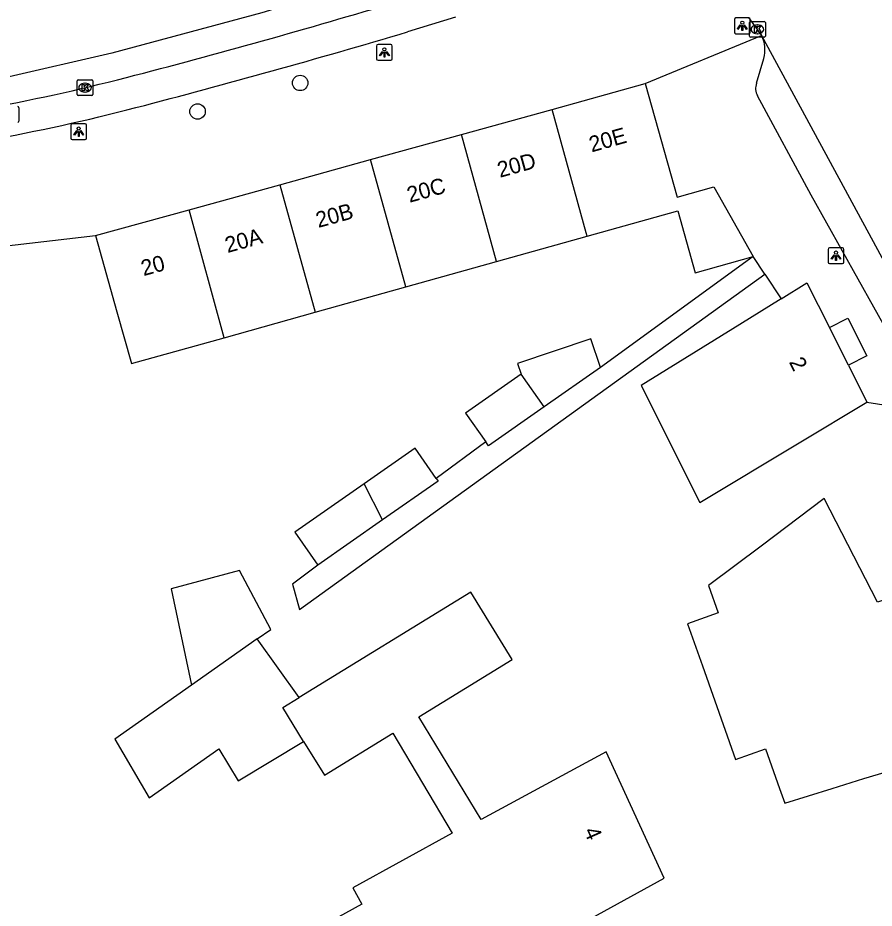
# Model space of a CAD drawing. Extents: x 162880 to 165536, y 384011 to 385179.
# Drawn here: x 164182.4 to 164236.5, y 384242.4 to 384298.7 of the extents above; entities that cross this region are included whole.
import ezdxf

# ---------------------------------------------------------------- set-up
doc = ezdxf.new("R2010")
doc.units = 0
for name, color, linetype in [('IMGEO_Boom', 7, 'Continuous'), ('IMGEO_Kolk', 7, 'Continuous'), ('IMGEO_Lichtpunt', 7, 'Continuous'), ('IMGEO_Pand', 7, 'Continuous'), ('IMGEO_Pand_nummerreeks', 7, 'Continuous'), ('IMGEO_Rijbaan_lokaal_gesloten', 7, 'Continuous'), ('IMGEO_Rioolput', 7, 'Continuous'), ('IMGEO_Voetpad_open', 7, 'Continuous')]:
    doc.layers.add(name, color=color, linetype=linetype)

msp = doc.modelspace()

# ---------------------------------------------------------------- linework, layer by layer
at = {"layer": 'IMGEO_Boom'}
for centre in [(164200.228, 384294.579), (164193.741, 384292.772)]:
    msp.add_circle(centre, 0.489, dxfattribs=at)
at = {"layer": 'IMGEO_Kolk'}
for p, q in [((164228.63, 384297.538), (164228.63, 384298.39)), ((164228.705, 384298.464), (164229.557, 384298.464)), ((164229.118, 384298.244), (164229.143, 384298.244)), ((164229.631, 384298.39), (164229.631, 384297.538)), ((164229.141, 384297.684), (164229.116, 384297.684)), ((164229.557, 384297.464), (164228.705, 384297.464)), ((164186.126, 384293.856), (164186.126, 384294.708)), ((164186.201, 384294.782), (164187.053, 384294.782)), ((164186.614, 384294.562), (164186.639, 384294.562)), ((164187.127, 384294.708), (164187.127, 384293.856)), ((164187.053, 384293.782), (164186.201, 384293.782)), ((164186.637, 384294.002), (164186.612, 384294.002))]:
    msp.add_line(p, q, dxfattribs=at)
for points in [[(164228.63, 384297.538), (164228.63, 384298.39)], [(164228.705, 384298.464), (164229.557, 384298.464)], [(164229.631, 384298.39), (164229.631, 384297.538)], [(164228.951, 384298.164), (164229.074, 384298.164), (164229.074, 384298.013), (164229.204, 384298.164), (164229.368, 384298.164), (164229.222, 384298.013), (164229.375, 384297.764), (164229.223, 384297.764), (164229.138, 384297.928), (164229.074, 384297.861), (164229.074, 384297.764), (164228.951, 384297.764), (164228.951, 384298.164)], [(164229.557, 384297.464), (164228.705, 384297.464)], [(164186.126, 384293.856), (164186.126, 384294.708)], [(164186.201, 384294.782), (164187.053, 384294.782)], [(164186.447, 384294.482), (164186.57, 384294.482), (164186.57, 384294.331), (164186.7, 384294.482), (164186.864, 384294.482), (164186.718, 384294.331), (164186.871, 384294.082), (164186.719, 384294.082), (164186.634, 384294.246), (164186.57, 384294.179), (164186.57, 384294.082), (164186.447, 384294.082), (164186.447, 384294.482)], [(164187.127, 384294.708), (164187.127, 384293.856)], [(164187.053, 384293.782), (164186.201, 384293.782)]]:
    msp.add_lwpolyline(points, dxfattribs=at)
for centre, start, end in [((164228.707, 384298.388), 91.552, 178.448), ((164228.707, 384298.388), 91.552, 178.448), ((164229.555, 384298.388), 1.552, 88.448), ((164229.555, 384298.388), 1.552, 88.448), ((164228.707, 384297.54), 181.552, 268.448), ((164228.707, 384297.54), 181.552, 268.448), ((164229.555, 384297.54), 271.552, 358.448), ((164229.555, 384297.54), 271.552, 358.448), ((164186.203, 384294.706), 91.552, 178.448), ((164186.203, 384294.706), 91.552, 178.448), ((164187.051, 384294.706), 1.552, 88.448), ((164187.051, 384294.706), 1.552, 88.448), ((164186.203, 384293.858), 181.552, 268.448), ((164186.203, 384293.858), 181.552, 268.448), ((164187.051, 384293.858), 271.552, 358.448), ((164187.051, 384293.858), 271.552, 358.448)]:
    msp.add_arc(centre, 0.0765, start, end, dxfattribs=at)
for centre, major_axis, ratio, start_param, end_param in [((164229.117, 384297.964), (-0.387, 0.002), 0.722429, 4.712389, 7.853982), ((164229.142, 384297.964), (-0.39, 0.002), 0.717154, 1.570796, 4.712389), ((164186.613, 384294.282), (-0.387, 0.002), 0.722429, 4.712389, 7.853982), ((164186.638, 384294.282), (-0.39, 0.002), 0.717154, 1.570796, 4.712389)]:
    msp.add_ellipse(centre, major_axis=major_axis, ratio=ratio, start_param=start_param, end_param=end_param, dxfattribs=at)
at = {"layer": 'IMGEO_Lichtpunt'}
for p, q in [((164227.676, 384298.587), (164227.676, 384297.78)), ((164227.676, 384298.587), (164227.676, 384297.78)), ((164228.578, 384298.682), (164227.77, 384298.682)), ((164228.578, 384298.682), (164227.77, 384298.682)), ((164228.672, 384297.78), (164228.672, 384298.587)), ((164228.672, 384297.78), (164228.672, 384298.587)), ((164227.77, 384297.686), (164228.578, 384297.686)), ((164227.77, 384297.686), (164228.578, 384297.686)), ((164205.053, 384296.909), (164205.053, 384296.102)), ((164205.053, 384296.909), (164205.053, 384296.102)), ((164205.955, 384297.004), (164205.147, 384297.004)), ((164205.955, 384297.004), (164205.147, 384297.004)), ((164206.049, 384296.102), (164206.049, 384296.909)), ((164206.049, 384296.102), (164206.049, 384296.909)), ((164205.147, 384296.008), (164205.955, 384296.008)), ((164205.147, 384296.008), (164205.955, 384296.008)), ((164185.729, 384291.901), (164185.729, 384291.094)), ((164185.729, 384291.901), (164185.729, 384291.094)), ((164186.631, 384291.996), (164185.823, 384291.996)), ((164186.631, 384291.996), (164185.823, 384291.996)), ((164186.725, 384291.094), (164186.725, 384291.901)), ((164186.725, 384291.094), (164186.725, 384291.901)), ((164185.823, 384291), (164186.631, 384291)), ((164185.823, 384291), (164186.631, 384291)), ((164233.6, 384284.061), (164233.6, 384283.254)), ((164233.6, 384284.061), (164233.6, 384283.254)), ((164234.502, 384284.156), (164233.694, 384284.156)), ((164234.502, 384284.156), (164233.694, 384284.156)), ((164234.596, 384283.254), (164234.596, 384284.061)), ((164234.596, 384283.254), (164234.596, 384284.061)), ((164233.694, 384283.16), (164234.502, 384283.16)), ((164233.694, 384283.16), (164234.502, 384283.16))]:
    msp.add_line(p, q, dxfattribs=at)
for points in [[(164228.05, 384298.251), (164228.089, 384298.223), (164227.901, 384297.961), (164227.863, 384297.988), (164228.05, 384298.251)], [(164228.262, 384298.223), (164228.3, 384298.25), (164228.487, 384297.988), (164228.448, 384297.96), (164228.262, 384298.223)], [(164228.152, 384298.203), (164228.199, 384298.203), (164228.199, 384297.881), (164228.152, 384297.881), (164228.152, 384298.203)], [(164205.427, 384296.573), (164205.466, 384296.545), (164205.278, 384296.283), (164205.24, 384296.31), (164205.427, 384296.573)], [(164205.639, 384296.545), (164205.677, 384296.572), (164205.864, 384296.31), (164205.825, 384296.282), (164205.639, 384296.545)], [(164205.529, 384296.525), (164205.576, 384296.525), (164205.576, 384296.203), (164205.529, 384296.203), (164205.529, 384296.525)], [(164186.103, 384291.565), (164186.142, 384291.537), (164185.954, 384291.275), (164185.916, 384291.302), (164186.103, 384291.565)], [(164186.205, 384291.517), (164186.252, 384291.517), (164186.252, 384291.195), (164186.205, 384291.195), (164186.205, 384291.517)], [(164186.315, 384291.537), (164186.353, 384291.564), (164186.54, 384291.302), (164186.501, 384291.274), (164186.315, 384291.537)], [(164233.974, 384283.725), (164234.013, 384283.697), (164233.825, 384283.435), (164233.787, 384283.462), (164233.974, 384283.725)], [(164234.076, 384283.677), (164234.123, 384283.677), (164234.123, 384283.355), (164234.076, 384283.355), (164234.076, 384283.677)], [(164234.186, 384283.697), (164234.224, 384283.724), (164234.411, 384283.462), (164234.372, 384283.434), (164234.186, 384283.697)]]:
    msp.add_lwpolyline(points, dxfattribs=at)
for centre in [(164228.175, 384298.385), (164205.552, 384296.707), (164186.228, 384291.699), (164234.099, 384283.859)]:
    msp.add_circle(centre, 0.0994, dxfattribs=at)
for centre, start, end in [((164227.77, 384298.587), 90, 180), ((164227.77, 384298.587), 90, 180), ((164228.578, 384298.587), 0, 90), ((164228.578, 384298.587), 0, 90), ((164227.77, 384297.78), 180, 270), ((164227.77, 384297.78), 180, 270), ((164228.578, 384297.78), 270, 0), ((164228.578, 384297.78), 270, 360), ((164205.147, 384296.909), 90, 180), ((164205.147, 384296.909), 90, 180), ((164205.955, 384296.909), 0, 90), ((164205.955, 384296.909), 0, 90), ((164205.147, 384296.102), 180, 270), ((164205.147, 384296.102), 180, 270), ((164205.955, 384296.102), 270, 0), ((164205.955, 384296.102), 270, 360), ((164185.823, 384291.901), 90, 180), ((164185.823, 384291.901), 90, 180), ((164186.631, 384291.901), 0, 90), ((164186.631, 384291.901), 0, 90), ((164185.823, 384291.094), 180, 270), ((164185.823, 384291.094), 180, 270), ((164186.631, 384291.094), 270, 0), ((164186.631, 384291.094), 270, 360), ((164233.694, 384284.061), 90, 180), ((164233.694, 384284.061), 90, 180), ((164234.502, 384284.061), 0, 90), ((164234.502, 384284.061), 0, 90), ((164233.694, 384283.254), 180, 270), ((164233.694, 384283.254), 180, 270), ((164234.502, 384283.254), 270, 0), ((164234.502, 384283.254), 270, 360)]:
    msp.add_arc(centre, 0.0946, start, end, dxfattribs=at)
at = {"layer": 'IMGEO_Pand'}
for points in [[(164216.153, 384292.897), (164222.041, 384294.537)], [(164222.041, 384294.537), (164224.051, 384287.357), (164226.385, 384288.011), (164228.859, 384283.61)], [(164210.415, 384291.319), (164216.153, 384292.897)], [(164218.363, 384284.901), (164218.311, 384285.115), (164216.153, 384292.897)], [(164204.68, 384289.731), (164210.415, 384291.319)], [(164212.634, 384283.297), (164210.415, 384291.319)], [(164198.939, 384288.142), (164204.68, 384289.731)], [(164206.901, 384281.692), (164204.68, 384289.731)], [(164193.201, 384286.56), (164198.939, 384288.142)], [(164198.939, 384288.142), (164201.164, 384280.086)], [(164187.298, 384284.935), (164193.201, 384286.56)], [(164195.432, 384278.481), (164193.201, 384286.56)], [(164218.363, 384284.901), (164224.093, 384286.505), (164225.191, 384282.583), (164228.859, 384283.61)], [(164187.298, 384284.935), (164188.646, 384280.121), (164189.565, 384276.839), (164195.432, 384278.481)], [(164212.634, 384283.297), (164218.363, 384284.901)], [(164206.901, 384281.692), (164212.634, 384283.297)], [(164230.627, 384280.926), (164232.261, 384281.94), (164233.682, 384279.119)], [(164201.164, 384280.086), (164206.901, 384281.692)], [(164230.627, 384280.926), (164228.013, 384279.304), (164221.772, 384275.457), (164225.481, 384268.074), (164231.767, 384271.836), (164236.057, 384274.403)], [(164195.432, 384278.481), (164201.164, 384280.086)], [(164234.879, 384276.743), (164233.682, 384279.119)], [(164219.218, 384276.602), (164218.604, 384278.416), (164213.974, 384276.847), (164214.2, 384276.178)], [(164219.218, 384276.602), (164215.651, 384274.102)], [(164234.879, 384276.743), (164236.057, 384274.403)], [(164214.2, 384276.178), (164210.682, 384273.72), (164211.959, 384271.893)], [(164215.651, 384274.102), (164214.2, 384276.178)], [(164215.651, 384274.102), (164212.133, 384271.644), (164211.959, 384271.893)], [(164208.827, 384269.591), (164207.497, 384271.495), (164204.273, 384269.243)], [(164208.827, 384269.591), (164208.947, 384269.419), (164205.438, 384266.967)], [(164204.273, 384269.243), (164199.894, 384266.184), (164201.345, 384264.108)], [(164205.438, 384266.967), (164204.273, 384269.243)], [(164237.169, 384261.914), (164236.727, 384261.758), (164233.353, 384268.315), (164229.359, 384265.308), (164226.044, 384262.811), (164226.651, 384261.088), (164224.717, 384260.406), (164225.653, 384257.751), (164227.741, 384251.828), (164229.646, 384252.5), (164230.527, 384250), (164230.857, 384249.064), (164233.859, 384250), (164235.854, 384250.622), (164240.648, 384252.04), (164237.169, 384261.914)], [(164205.438, 384266.967), (164201.345, 384264.108)], [(164197.518, 384259.447), (164198.375, 384260.049), (164196.398, 384263.769), (164192.072, 384262.615), (164193.355, 384256.522)], [(164200.442, 384252.966), (164201.756, 384250.829), (164206.088, 384253.493), (164209.833, 384247.174), (164203.553, 384243.719), (164204.123, 384242.683), (164198.344, 384239.504), (164199.333, 384237.706), (164195.309, 384235.492), (164196.818, 384232.266), (164200.979, 384234.345), (164201.93, 384232.616), (164223.232, 384244.334), (164219.564, 384252.304), (164211.663, 384248.031), (164207.733, 384254.528), (164213.623, 384258.15), (164211.005, 384262.408), (164200.173, 384255.747)], [(164197.518, 384259.447), (164193.355, 384256.522)], [(164200.173, 384255.747), (164197.518, 384259.447)], [(164193.355, 384256.522), (164188.508, 384253.117), (164190.685, 384249.4), (164195.09, 384252.494), (164196.316, 384250.479), (164200.442, 384252.966)], [(164200.442, 384252.966), (164199.127, 384255.104), (164200.173, 384255.747)]]:
    msp.add_lwpolyline(points, dxfattribs=at)
at = {"layer": 'IMGEO_Rijbaan_lokaal_gesloten'}
for points in [[(164212.252, 384303.452), (164197.812, 384299.009), (164188.317, 384296.456), (164181.548, 384294.891), (164173.847, 384293.566), (164168.66, 384293.088), (164163.876, 384292.878), (164158.942, 384292.968), (164153.617, 384293.6), (164147.585, 384294.621), (164141.839, 384296.216), (164137.697, 384297.535), (164132.011, 384299.762), (164126.813, 384302.345), (164121.608, 384305.565), (164115.555, 384309.845), (164096.665, 384327.787)], [(164228.566, 384298.705), (164229.396, 384297.567)], [(164229.396, 384297.567), (164250.722, 384258.259), (164249.04, 384257.338)]]:
    msp.add_lwpolyline(points, dxfattribs=at)
for centre, radius, start, end in [((164076.495, 384730.66), 450.089, 284.50666, 286.77685), ((164156.89, 384420.594), 129.769, 276.13311, 284.43512)]:
    msp.add_arc(centre, radius, start, end, dxfattribs=at)
at = {"layer": 'IMGEO_Rioolput'}
msp.add_line((164182.451, 384293.014), (164182.451, 384292.162), dxfattribs=at)
msp.add_lwpolyline([(164182.451, 384293.014), (164182.451, 384292.162)], dxfattribs=at)
for centre, start, end in [((164182.375, 384293.012), 1.552, 88.448), ((164182.375, 384293.012), 1.552, 88.448), ((164182.375, 384292.164), 271.552, 358.448), ((164182.375, 384292.164), 271.552, 358.448)]:
    msp.add_arc(centre, 0.0765, start, end, dxfattribs=at)
at = {"layer": 'IMGEO_Voetpad_open'}
for points in [[(164210.043, 384298.744), (164207.015, 384297.801)], [(164222.041, 384294.537), (164229.396, 384297.567)], [(164229.078, 384294.559), (164229.539, 384296.119)], [(164248.74, 384257.903), (164246.74, 384261.507), (164237.469, 384278.64), (164232.524, 384287.484), (164229.138, 384293.772)], [(164176.205, 384283.661), (164187.298, 384284.935)], [(164228.859, 384283.61), (164219.218, 384276.602)], [(164229.599, 384282.486), (164228.859, 384283.61)], [(164201.345, 384264.108), (164199.733, 384262.909), (164200.174, 384261.313), (164229.599, 384282.486)], [(164229.599, 384282.486), (164230.627, 384280.926)], [(164233.682, 384279.119), (164234.844, 384279.704), (164236.057, 384277.336), (164234.879, 384276.743)], [(164236.057, 384274.403), (164237.404, 384274.205), (164238.833, 384271.815), (164246.887, 384256.909)], [(164211.959, 384271.893), (164208.827, 384269.591)]]:
    msp.add_lwpolyline(points, dxfattribs=at)
for centre, radius, start, end in [((164061.71, 384786.518), 509.86, 284.55532, 286.55829), ((164227.509, 384296.65), 2.098, 345.3547, 25.9254), ((164229.849, 384294.222), 0.841, 156.3895, 212.33), ((164157.518, 384417.329), 128.443, 275.98686, 284.57702)]:
    msp.add_arc(centre, radius, start, end, dxfattribs=at)

# ---------------------------------------------------------------- texts
at = {"layer": 'IMGEO_Pand_nummerreeks'}
for s, rotation, p in [('20E', 15.5643, (164218.65, 384290.187)), ('20D', 15.4561, (164212.852, 384288.581)), ('20C', 15.4468, (164207.139, 384287.002)), ('20B', 15.4222, (164201.374, 384285.411)), ('20A', 15.4138, (164195.634, 384283.828)), ('20', 15.3914, (164190.326, 384282.367)), ('2', 296.732, (164231.105, 384276.943)), ('4', 293.5942, (164218.137, 384247.312))]:
    msp.add_text(s, height=1, rotation=rotation, dxfattribs=at).set_placement(p)

doc.saveas('drawing.dxf')
